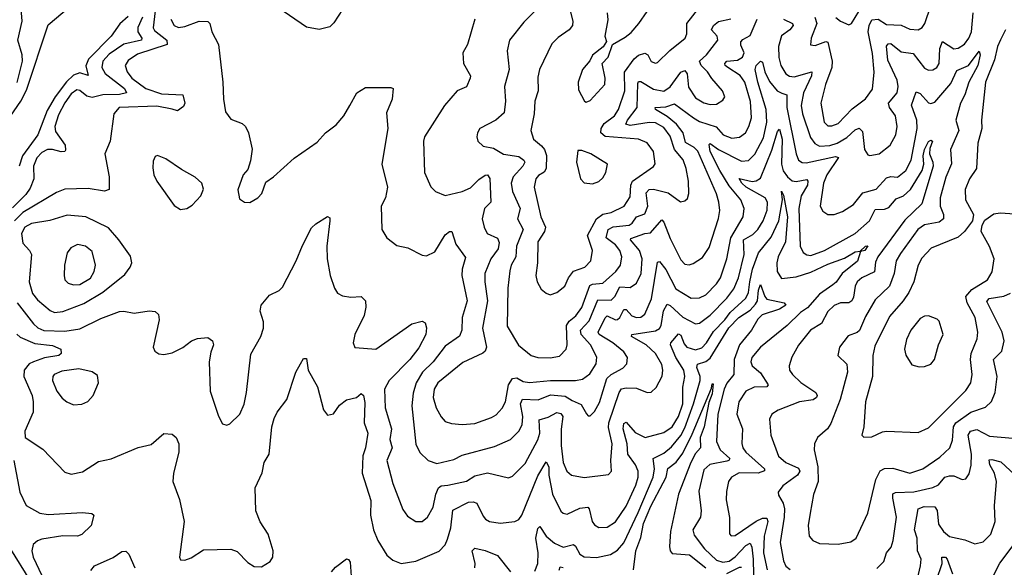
# Model space of a CAD drawing. Extents: x 1468344 to 1613994, y 525695 to 643861.
# Tile 361 of 427: x 1573730 to 1578415, y 615867 to 618473. Entities that reach past the tile are written whole.
import ezdxf

# ---------------------------------------------------------------- set-up
doc = ezdxf.new("R2010")
doc.units = 0

msp = doc.modelspace()

# ---------------------------------------------------------------- linework, layer by layer
at = {"layer": '0CON10XD'}
for points in [[(1573685.6, 618014.4), (1573735.6, 618084.4), (1573762, 618138), (1573865, 618448.1), (1574035, 618592.9)], [(1573716.9, 618173.1), (1573743, 618275), (1573741.1, 618305), (1573721.3, 618375), (1573741.4, 618465), (1573733.5, 618565)], [(1575265, 618522), (1575225, 618458.6), (1575205, 618439.4), (1575155, 618425.6), (1575095, 618437.8), (1574907.2, 618567.3)], [(1576203.1, 618535), (1576128.5, 618461.5), (1576060.6, 618375), (1576050, 618325), (1576059.4, 618235), (1576036.9, 618155), (1576041.3, 618085), (1576035, 618030), (1575995, 617994.4), (1575920, 617955), (1575908.6, 617935), (1575905.7, 617915), (1575910, 617895), (1575935, 617871.4), (1575985, 617862), (1576032.2, 617832.2), (1576105, 617821.2), (1576129.2, 617805), (1576133.9, 617795), (1576124.2, 617775), (1576077.9, 617725), (1576068.4, 617695), (1576075.2, 617655.2), (1576110.5, 617575), (1576098, 617525), (1576124.7, 617475), (1576094.3, 617395), (1576091.2, 617345), (1576067.6, 617305), (1576061.7, 617278.3), (1576053.2, 617195), (1576048.9, 617015), (1576104, 616924), (1576164.2, 616875), (1576194.7, 616864.7), (1576253.2, 616863.2), (1576298, 616872), (1576330, 616905), (1576335.4, 616925), (1576332.2, 617017.8), (1576345, 617038.2), (1576376.6, 617063.4), (1576405, 617102.7), (1576442.8, 617207.2), (1576455, 617214), (1576505, 617218.8), (1576566.8, 617275), (1576588.4, 617305), (1576594.7, 617345), (1576585.3, 617375), (1576565, 617401.1), (1576519.8, 617435), (1576529.3, 617475), (1576553.5, 617486.5), (1576630.4, 617495), (1576644.9, 617505.1), (1576665, 617534.3), (1576705, 617549.3), (1576718.5, 617585), (1576711.4, 617648.6), (1576725, 617665.2), (1576745, 617665.7), (1576815, 617648.1), (1576874.1, 617605.9), (1576895, 617610.8), (1576907.4, 617622.6), (1576913.6, 617646.4), (1576912.7, 617705), (1576901.6, 617765), (1576886.2, 617806.1), (1576845.5, 617855), (1576825, 617919.1), (1576795, 617959.3), (1576755, 617981.2), (1576725, 617983.3), (1576635, 617969.3), (1576613.4, 617975), (1576621.5, 617995), (1576667.3, 618055), (1576670.4, 618169.6), (1576675, 618178.2), (1576685, 618178.2), (1576745, 618142), (1576795, 618132.2), (1576825, 618152.9), (1576875, 618222.3), (1576895, 618230.4), (1576905.9, 618215), (1576912.3, 618152.3), (1576945, 618101.5), (1576985, 618076.8), (1577015, 618068.5), (1577045, 618070.9), (1577075, 618089.2), (1577084.4, 618105), (1577073.3, 618135), (1577023.1, 618193.1), (1577003.4, 618225), (1576972, 618255), (1576964.1, 618275), (1576998.2, 618305), (1577052.5, 618375), (1577048.5, 618395), (1577021.9, 618425), (1577031.2, 618445), (1577055, 618463.9), (1577113.4, 618476.6)], [(1576336.7, 618566.7), (1576362.5, 618465), (1576359.6, 618445), (1576344.8, 618425.2), (1576291.4, 618388.6), (1576262.1, 618357.9), (1576203.8, 618235), (1576195, 618200), (1576196.9, 618135), (1576180.4, 618085), (1576178.5, 618025), (1576162.7, 617945), (1576175.4, 617905), (1576213, 617873), (1576227.1, 617855), (1576236.6, 617826.6), (1576235.2, 617764.8), (1576225, 617746.5), (1576198.9, 617731.1), (1576185.3, 617715), (1576177.6, 617675), (1576210.3, 617535), (1576231.6, 617485), (1576226.7, 617465), (1576195.4, 617415), (1576193.8, 617315), (1576185.6, 617255.6), (1576192.5, 617225), (1576210.9, 617190.9), (1576235, 617171.2), (1576254.2, 617164.2), (1576285, 617174), (1576324, 617205), (1576341.9, 617245), (1576364.7, 617275.3), (1576419.4, 617295), (1576447.9, 617325), (1576455.3, 617375), (1576431, 617445), (1576473.8, 617525), (1576505, 617547), (1576545, 617555.7), (1576606.2, 617585), (1576635, 617629.2), (1576638, 617685), (1576646, 617704), (1576745.9, 617774.1), (1576752.9, 617787.1), (1576746.2, 617845), (1576715, 617887.5), (1576675, 617903.9), (1576516.3, 617916.3), (1576495.7, 617935), (1576496.7, 617955), (1576511.6, 617978.4), (1576560.3, 618015), (1576579.8, 618045), (1576609.8, 618135), (1576607.7, 618222.3), (1576653.1, 618286.9), (1576675, 618304), (1576705, 618312.8), (1576718.8, 618305), (1576735, 618274.5), (1576755, 618266.5), (1576765, 618269.5), (1576823.7, 618326.4), (1576896.7, 618385), (1576903.5, 618405), (1576903.6, 618455), (1576961.6, 618528.4)], [(1577513.7, 618485), (1577522.2, 618455), (1577495.6, 618385.6), (1577492.7, 618352.7), (1577515, 618349.6), (1577565, 618368.8), (1577575, 618366.4), (1577595.6, 618275), (1577594.1, 618245.9), (1577563.8, 618165), (1577541.2, 618075), (1577557.7, 617985), (1577575, 617967.9), (1577595, 617967.7), (1577625, 617979.2), (1577690.8, 618049.2), (1577755, 618095.4), (1577788.2, 618141.8), (1577796.4, 618223.6), (1577788.3, 618311.7), (1577767.8, 618415), (1577771.2, 618445), (1577785, 618471.6), (1577815, 618474.8), (1577855, 618450), (1577925, 618447.4), (1577965, 618427.5), (1578005, 618424.6), (1578024.2, 618435.8), (1578037.1, 618455), (1578065, 618538.9)], [(1577613.5, 618483.5), (1577635, 618466.5), (1577675, 618448.6), (1577687.1, 618455), (1577739.9, 618540.1)], [(1574314.6, 618485), (1574292, 618435), (1574292, 618415), (1574310.3, 618385), (1574308.8, 618375), (1574224.4, 618355.6), (1574155, 618309.1), (1574124.7, 618275), (1574121.2, 618245), (1574136.3, 618216.3), (1574229, 618145), (1574237.9, 618125), (1574205, 618116.2), (1574125.2, 618114.8), (1574075, 618101.9), (1574049.3, 618109.3), (1574015, 618135.4), (1574001.5, 618138.5), (1573975, 618119.4), (1573945, 618076.6), (1573915, 618019.6), (1573897, 617965), (1573900.2, 617940.2), (1573945.6, 617875), (1573948.3, 617851.7), (1573944.4, 617845.6), (1573926.3, 617843.7), (1573885.6, 617855.6), (1573862.5, 617855), (1573835, 617840.8), (1573811.4, 617815), (1573795.3, 617775.3), (1573796.2, 617715), (1573779.5, 617670.5), (1573759.1, 617640.9), (1573695, 617577.2)], [(1574374.1, 618515), (1574364.1, 618434.1), (1574370.7, 618420.7), (1574429, 618375), (1574431.8, 618355), (1574290.9, 618309.1), (1574245, 618279.3), (1574232.2, 618255), (1574241.6, 618225), (1574263.8, 618195), (1574330, 618145), (1574405, 618120), (1574506, 618115), (1574515.5, 618075), (1574509.8, 618060.2), (1574480.3, 618039.7), (1574455, 618047.1), (1574381.7, 618061.7), (1574203.5, 618055), (1574178.2, 618025), (1574160.5, 617895), (1574134.4, 617835), (1574155.6, 617725), (1574155.5, 617664.5), (1574132.6, 617657.4), (1574055, 617669.6), (1573944, 617666), (1573905, 617650.8), (1573745, 617554.8), (1573705, 617514.8)], [(1574245, 618487.8), (1574206.2, 618453.8), (1574164.7, 618395), (1574056.4, 618285), (1574043.7, 618253.7), (1574055, 618207.5), (1574015, 618219.6), (1573985, 618208), (1573952.3, 618177.7), (1573898.4, 618105), (1573860, 618040), (1573815.3, 617925), (1573743, 617825), (1573727.4, 617775)], [(1576525.8, 618505.8), (1576527.9, 618472.1), (1576514, 618395), (1576521.7, 618368.3), (1576506.4, 618343.6), (1576455, 618303.3), (1576442.3, 618277.7), (1576407.5, 618235), (1576387.5, 618175), (1576388.8, 618138.8), (1576417.5, 618085), (1576425, 618080), (1576445, 618088.8), (1576514.3, 618165), (1576515.5, 618195), (1576501.2, 618265), (1576530, 618295), (1576550, 618355), (1576610.7, 618389.3), (1576638.8, 618411.2), (1576675.8, 618455), (1576715, 618512.5)], [(1577364.8, 618474.8), (1577407.1, 618455), (1577409.6, 618445), (1577394.8, 618425.2), (1577354, 618396), (1577340.8, 618345), (1577342.2, 618292.2), (1577351.9, 618255), (1577375, 618215.4), (1577393.3, 618203.3), (1577415, 618200.6), (1577498.6, 618225), (1577497, 618205), (1577459.6, 618125), (1577448.1, 618065), (1577454.4, 618025), (1577492.8, 617912.8), (1577512.9, 617882.9), (1577535, 617871.7), (1577585, 617873.5), (1577620.4, 617885), (1577665, 617911.4), (1577705, 617949), (1577725, 617956.9), (1577741, 617941), (1577750.5, 617855), (1577765, 617829.2), (1577775.8, 617825.8), (1577818.8, 617835), (1577872.2, 617875), (1577899.2, 617925), (1577905.3, 617965), (1577897.8, 618015), (1577869.2, 618055), (1577864.2, 618075), (1577905.2, 618124.8), (1577910.7, 618155), (1577904.8, 618185), (1577860.2, 618280.2), (1577853.9, 618346.1), (1577861.9, 618358.1), (1577875, 618358.9), (1577925, 618320.2), (1577981.8, 618311.8), (1578035, 618242.1), (1578055, 618231.8), (1578075, 618233.8), (1578094.1, 618245.9), (1578104.6, 618265), (1578107.9, 618335), (1578120.8, 618369.2), (1578175, 618334.7), (1578195, 618336.6), (1578225, 618356.8), (1578246.7, 618385), (1578258.5, 618415), (1578267, 618505)], [(1574449.5, 618475), (1574464.6, 618445), (1574485, 618436.1), (1574515, 618439.7), (1574584.1, 618465.9), (1574624.3, 618464.3), (1574633.8, 618455), (1574643.3, 618415), (1574676.2, 618355), (1574696.4, 618175), (1574698.8, 618095), (1574709.4, 618035), (1574735, 618000), (1574788.3, 617978.3), (1574804.1, 617964.1), (1574818, 617935), (1574836.2, 617856.2), (1574828.3, 617801.7), (1574815, 617760), (1574793.3, 617735), (1574767, 617663), (1574775, 617620), (1574800, 617605), (1574825, 617603.3), (1574862.5, 617625), (1574881.2, 617645), (1574900.5, 617699.5), (1574936.7, 617725), (1575035, 617813.8), (1575145, 617890), (1575185, 617933.8), (1575235, 617972), (1575272, 618015), (1575300.8, 618065), (1575334.5, 618125.5), (1575375, 618150), (1575495, 618150), (1575506.7, 618145), (1575502, 618095), (1575475, 618030), (1575481.9, 617955), (1575453.1, 617785), (1575480.6, 617675), (1575470.8, 617625), (1575449.4, 617585), (1575452.5, 617475), (1575476.2, 617435), (1575525, 617398), (1575576.4, 617386.4), (1575645, 617352), (1575665, 617348.6), (1575705, 617367.8), (1575755, 617448.5), (1575775, 617464.4), (1575786, 617465), (1575805.5, 617405), (1575850.7, 617340.7), (1575835.3, 617285), (1575833.4, 617255), (1575858.8, 617135), (1575835.9, 617055), (1575833.4, 616995), (1575822.9, 616967.1), (1575755, 616919.2), (1575696.4, 616845), (1575646.7, 616795), (1575615.7, 616745), (1575601.2, 616695), (1575595.8, 616635), (1575615, 616453.3), (1575633.7, 616413.7), (1575673.8, 616375), (1575715, 616361.1), (1575795, 616380), (1575835, 616400), (1575989.1, 616440.9), (1576065, 616475.3), (1576104.7, 616515), (1576120.8, 616545), (1576123.3, 616585), (1576113, 616645), (1576122.3, 616667.7), (1576196.3, 616663.7), (1576255, 616687.2), (1576325, 616680.8), (1576358.8, 616661.2), (1576401.1, 616641.1), (1576426.5, 616596.5), (1576435, 616588), (1576445, 616588), (1576465, 616607.8), (1576489.3, 616650.7), (1576524.1, 616765.9), (1576545, 616784.4), (1576600.5, 616815), (1576618.8, 616835), (1576621.5, 616865), (1576605, 616891.8), (1576552, 616935), (1576487.6, 616975), (1576483, 616985), (1576515, 617054.6), (1576525, 617064.1), (1576565, 617044.8), (1576575, 617046.3), (1576585.1, 617054.9), (1576605, 617093.8), (1576615, 617093.1), (1576643.1, 617063.1), (1576665, 617055.3), (1576685, 617056.4), (1576705, 617071.1), (1576736, 617144), (1576765, 617319.2), (1576775, 617321.9), (1576805, 617284.3), (1576852.6, 617192.6), (1576925, 617147.8), (1576965, 617149.2), (1576995, 617162.8), (1577045.3, 617215), (1577065.2, 617244.8), (1577095, 617334.2), (1577113.2, 617435), (1577171.6, 617535), (1577177.9, 617575), (1577161.4, 617615), (1577105, 617682.9), (1577061.6, 617755), (1577016, 617845), (1577011.1, 617878.9), (1577015, 617884), (1577054.4, 617854.4), (1577165, 617799.4), (1577197.6, 617802.4), (1577227.8, 617832.2), (1577269.4, 617910.6), (1577285.1, 617985.1), (1577281.3, 618045), (1577241.6, 618175), (1577229.6, 618235), (1577235, 618254.4), (1577255, 618276), (1577265, 618270.8), (1577274.8, 618225), (1577298.3, 618178.3), (1577334, 618134), (1577356.7, 618123.3), (1577379.6, 618115), (1577380.3, 618055), (1577424.3, 617835), (1577436.2, 617805), (1577452.9, 617792.9), (1577471.7, 617791.8), (1577612.5, 617822.5), (1577626.3, 617816.3), (1577570.3, 617735), (1577555.3, 617695), (1577538.8, 617585), (1577551.1, 617561.1), (1577575.8, 617545.8), (1577605, 617545.6), (1577645, 617560.5), (1577697.2, 617592.8), (1577741.6, 617648.4), (1577805, 617666.7), (1577855, 617719.8), (1577875, 617726.2), (1577906.2, 617723.8), (1577946.4, 617755), (1577971.6, 617805), (1578000.7, 617955), (1577999.4, 617995), (1577973.6, 618066.4), (1577995, 618130), (1578015, 618121.1), (1578055, 618077.4), (1578065.7, 618074.3), (1578085, 618080.5), (1578160.6, 618169.4), (1578188.8, 618231.2), (1578244.6, 618255.4), (1578295, 618322.9), (1578300.3, 618305), (1578288.3, 618255), (1578246.2, 618175), (1578227.7, 618115), (1578206, 618075), (1578183.9, 617995), (1578198.3, 617945), (1578159.4, 617855), (1578163.9, 617786.1), (1578136.9, 617723.1), (1578110, 617625), (1578110, 617585), (1578125.3, 617545), (1578125.9, 617525), (1578105, 617509.7), (1578035, 617496.8), (1578003.2, 617475), (1577920.5, 617359.5)], [(1575895.8, 618475), (1575860.8, 618355), (1575838, 618315), (1575842, 618265), (1575874.2, 618205), (1575872.9, 618195), (1575855, 618154), (1575810.8, 618135), (1575751.5, 618065), (1575655.5, 617915), (1575651.1, 617895), (1575655.5, 617745), (1575686.6, 617676.6), (1575708.8, 617655), (1575755, 617635.7), (1575835, 617654.7), (1575875, 617672.7), (1575915, 617712.9), (1575945, 617732.5), (1575955, 617734.3), (1575966.6, 617716.6), (1575971.5, 617605), (1575940.8, 617575), (1575929.7, 617525), (1575939.6, 617485), (1575954.5, 617455), (1576002.8, 617432.8), (1576011.9, 617411.9), (1576007.2, 617382.8), (1575971.9, 617335), (1575943.6, 617265), (1575942.8, 617225), (1575955.3, 617135), (1575932.4, 617005), (1575950.4, 616915), (1575944.4, 616895.6), (1575934.1, 616885.9), (1575839.1, 616840.9), (1575720, 616745), (1575702, 616715), (1575697.3, 616675), (1575711.8, 616625), (1575735, 616582.9), (1575755, 616560.5), (1575785, 616550.8), (1575835, 616546.2), (1575895, 616551.8), (1575975, 616579.6), (1575997.1, 616592.9), (1576026.1, 616623.9), (1576041.2, 616655), (1576055.2, 616735), (1576075, 616765.7), (1576095, 616769), (1576125, 616751.1), (1576155, 616745.7), (1576255, 616755.7), (1576375, 616755.8), (1576407.6, 616762.4), (1576442, 616788), (1576472.4, 616835), (1576476.2, 616866.2), (1576446.6, 616925), (1576401.8, 616975), (1576397.7, 616995), (1576439.7, 617040.3), (1576480.2, 617139.8), (1576545, 617138.6), (1576560.9, 617155), (1576585, 617201), (1576635, 617198.6), (1576665, 617218.5), (1576687.5, 617265), (1576691.6, 617335), (1576679.5, 617375), (1576636.9, 617425), (1576638.5, 617431.5), (1576705, 617455.2), (1576732, 617458), (1576785, 617521.1), (1576795, 617509.4), (1576825, 617430.9), (1576875, 617330.6), (1576895, 617310), (1576915, 617306.9), (1576935, 617312.2), (1576979.3, 617340.7), (1577010.6, 617389.4), (1577055, 617526), (1577061.2, 617565), (1577057.2, 617605), (1577045, 617644.3), (1576957.1, 617847.1), (1576939.7, 617865), (1576898.6, 617888.6), (1576886.9, 617935), (1576855.3, 617975.3), (1576811.4, 618011.4), (1576755.7, 618045), (1576752.9, 618055), (1576805, 618058), (1576845, 618072.5), (1576935.3, 618005), (1576965, 617988.8), (1577043.7, 617963.7), (1577076.9, 617925), (1577118.3, 617908.3), (1577155, 617913.9), (1577182.7, 617935), (1577199.7, 617965), (1577211.4, 618005), (1577206.7, 618083.3), (1577180.6, 618175), (1577157.5, 618207.5), (1577099.1, 618245), (1577086.5, 618255), (1577084.6, 618265), (1577095, 618275.3), (1577145, 618280.4), (1577169.4, 618295), (1577177.5, 618315), (1577162, 618352), (1577161.9, 618368.1), (1577171, 618379), (1577205, 618396.8), (1577238.3, 618475)], [(1578420.8, 618425), (1578397.5, 618377.5), (1578383, 618345), (1578368, 618282), (1578324.8, 618175), (1578306.4, 617995), (1578308.3, 617955), (1578288.4, 617885), (1578282.5, 617765), (1578250, 617715), (1578228.5, 617665), (1578230.9, 617615), (1578268.6, 617545), (1578264.3, 617515), (1578225.6, 617465), (1578195, 617438.5), (1578067.1, 617385), (1578022.6, 617337.4), (1578005.3, 617305), (1577984.2, 617225), (1577960.3, 617175), (1577933.7, 617135), (1577869, 617061), (1577799.5, 616919.5), (1577788.9, 616875), (1577788.2, 616775), (1577754.7, 616655), (1577746.9, 616535), (1577736.7, 616495), (1577746.4, 616486.4), (1577785, 616487.1), (1577835, 616511.9), (1577854.6, 616515.4), (1578005, 616508.9), (1578055, 616531.1), (1578232.4, 616707.6), (1578255.4, 616745), (1578261.8, 616785), (1578254.2, 616855), (1578256.8, 616885), (1578285.8, 616954.2), (1578289.6, 616985), (1578275.8, 617055), (1578238.9, 617125), (1578232.2, 617155), (1578260.8, 617189.2), (1578334.5, 617235), (1578357.4, 617272.6), (1578366, 617335), (1578345, 617392.9), (1578305.6, 617465), (1578308.9, 617495), (1578321.9, 617518.1), (1578365, 617549.5), (1578395, 617553.8), (1578465, 617549.3)], [(1577286.8, 617566.8), (1577288, 617605), (1577277, 617625), (1577187.2, 617675), (1577165.3, 617695), (1577153.4, 617716.6), (1577215, 617703.3), (1577235, 617705.7), (1577255, 617718.5), (1577308.4, 617851.6), (1577335, 617940.8), (1577345, 617951.2), (1577357.2, 617905), (1577355.2, 617785), (1577363.4, 617753.4), (1577383, 617725), (1577405, 617706.6), (1577425, 617702.8), (1577475, 617712.5), (1577480, 617705), (1577478.1, 617685), (1577448.3, 617635), (1577436.7, 617575), (1577444.2, 617395), (1577458.5, 617365), (1577475, 617353.2), (1577495, 617350.8), (1577558.9, 617375), (1577705.1, 617454.9), (1577772.8, 617515), (1577800.2, 617569.8), (1577845, 617570.7), (1577865, 617579.6), (1577899.9, 617620.1), (1577935, 617634.8), (1577967.9, 617665), (1578023.8, 617755), (1578031.9, 617785), (1578029.3, 617825), (1578035, 617855.7), (1578055, 617892.9), (1578065, 617899.4), (1578073.8, 617895), (1578060.9, 617859.1), (1578059.7, 617835), (1578075.2, 617795), (1578076.7, 617775), (1578022.8, 617597.2), (1577941.5, 617518.5), (1577812.5, 617345), (1577801.9, 617318.1), (1577797.3, 617272.7), (1577737.5, 617245), (1577714.7, 617225), (1577704.7, 617205), (1577697.7, 617152.3), (1577688.9, 617135), (1577675, 617126), (1577635, 617125.9), (1577605, 617113.2), (1577575.2, 617084.8), (1577545, 617026.9), (1577492.9, 616995), (1577435, 616923.5), (1577403.7, 616866.4), (1577390.5, 616825), (1577393.3, 616805), (1577406.7, 616785), (1577446.1, 616746.1), (1577518, 616698), (1577524.6, 616685), (1577520.9, 616675), (1577505, 616663.8), (1577440, 616655), (1577338.8, 616615), (1577308, 616595), (1577298.3, 616571.7), (1577303.6, 616495), (1577341.2, 616395), (1577375.5, 616365), (1577435, 616338.6), (1577441.7, 616325), (1577430.6, 616305), (1577361.1, 616255), (1577339.2, 616225), (1577340.3, 616210.3), (1577362.5, 616172.5), (1577368.6, 616145), (1577367.8, 616105), (1577348.6, 615985), (1577365, 615898), (1577375, 615872.7), (1577396.2, 615856.2)], [(1574495, 617568.8), (1574525, 617574), (1574549.7, 617590.3), (1574591.2, 617635), (1574603.6, 617666.4), (1574596.7, 617695), (1574565, 617724), (1574499.5, 617759.5), (1574425, 617810.8), (1574385, 617826.7), (1574375, 617822.5), (1574365, 617800), (1574362.7, 617767.3), (1574368.6, 617735), (1574382.9, 617705), (1574465, 617588.8), (1574495, 617568.8)], [(1576455, 617692), (1576485, 617702.9), (1576505, 617720), (1576518.6, 617745), (1576526, 617785), (1576446.7, 617835), (1576405, 617850), (1576385, 617850), (1576380, 617795), (1576398.8, 617715), (1576415, 617696.7), (1576455, 617692)], [(1576662.1, 616257.9), (1576672.6, 616295), (1576672.2, 616325), (1576659.5, 616355), (1576623.2, 616405), (1576619.8, 616455), (1576601.1, 616525), (1576605, 616551.9), (1576615, 616557.5), (1576659, 616509), (1576705.8, 616484.2), (1576795, 616508.8), (1576835, 616534.7), (1576865, 616583.9), (1576884.8, 616645), (1576884.8, 616724.8), (1576895.2, 616775), (1576890, 616805), (1576851.6, 616865), (1576826.9, 616925), (1576827.8, 616935), (1576865, 616978.2), (1576875, 616970.8), (1576890.8, 616930.8), (1576905, 616914.8), (1576945, 616901.5), (1576975, 616911.6), (1576998, 616935), (1577030.4, 616989.6), (1577085, 617045.2), (1577109.9, 617080.1), (1577185, 617147.5), (1577197.1, 617175), (1577204.4, 617225.6), (1577216.3, 617285), (1577246.1, 617363.9), (1577305, 617438), (1577341.6, 617515), (1577359.2, 617615), (1577355, 617656), (1577365, 617637.5), (1577383.9, 617535), (1577373.4, 617415), (1577339.2, 617345), (1577332.9, 617315), (1577334.3, 617274.3), (1577355, 617241.5), (1577425, 617249.6), (1577495, 617270.9), (1577575, 617309.7), (1577655, 617338), (1577705, 617367.3), (1577729.3, 617370.7), (1577755, 617395.5), (1577766, 617396), (1577752, 617375), (1577730.7, 617369.3), (1577716.7, 617323.3), (1577642.9, 617265), (1577615.7, 617224.3), (1577598.3, 617211.7), (1577535, 617167.1), (1577479.1, 617100.9), (1577445, 617078.9), (1577382, 617018), (1577255, 616914.6), (1577213.7, 616865), (1577209.5, 616845), (1577215.2, 616825.2), (1577255, 616792.2), (1577291.5, 616735), (1577284.6, 616725.4), (1577225, 616723.7), (1577184.8, 616705.2), (1577151.9, 616655), (1577142.4, 616595), (1577169.2, 616525), (1577165.9, 616455.9), (1577170.8, 616435), (1577184.7, 616415), (1577274.6, 616335), (1577273.8, 616326.2), (1577244.5, 616315.5), (1577153.5, 616316.5), (1577117.3, 616295), (1577102.5, 616275), (1577092.4, 616227.6), (1577092.1, 616187.9), (1577106.9, 616103.1), (1577106.7, 616026.7), (1577115.8, 616015.8), (1577135, 616018.9), (1577233.6, 616086.4), (1577265, 616100), (1577285, 616101.1), (1577289.4, 616085), (1577272.5, 616015), (1577269.3, 615935), (1577287.3, 615855)], [(1573717.3, 617125), (1573795.2, 617025.2), (1573816.5, 617006.5), (1573845, 616994.4), (1573945, 616989.8), (1574015, 617001.8), (1574115, 617051.3), (1574205, 617084.5), (1574225, 617086.4), (1574275, 617076.7), (1574345, 617087.5), (1574374.1, 617084.1), (1574390, 617070), (1574392.9, 617045), (1574364, 616915), (1574373.3, 616895), (1574392.3, 616882.3), (1574415, 616880), (1574455, 616888), (1574506.6, 616913.4), (1574546.7, 616945), (1574575, 616955.8), (1574625, 616960), (1574647.5, 616945), (1574651.2, 616925), (1574638.8, 616891.2), (1574631.9, 616845), (1574635.4, 616705.4), (1574675.6, 616585.6), (1574695, 616550), (1574715, 616543.8), (1574729.7, 616550.3), (1574777.1, 616595), (1574797.2, 616642.8), (1574808.8, 616698.8), (1574828.8, 616881.2), (1574877.5, 616965), (1574889.2, 617005), (1574889.2, 617035), (1574874, 617085), (1574878, 617115), (1574918.9, 617161.1), (1574965, 617184.3), (1574979.8, 617200.2), (1575045.5, 617325), (1575075, 617398.8), (1575117.9, 617482.1), (1575138.3, 617501.7), (1575195, 617536.2), (1575205, 617530), (1575206, 617515), (1575191.8, 617395), (1575192.7, 617335), (1575206.5, 617255), (1575226.9, 617195), (1575241.3, 617171.3), (1575265, 617158), (1575305, 617152), (1575355, 617156), (1575375.6, 617135.6), (1575377.1, 617105), (1575368.1, 617065), (1575324.7, 616975.3), (1575315.7, 616935), (1575325, 616912), (1575365, 616909.4), (1575425, 616905.5), (1575595, 617025.5), (1575645, 617038.8), (1575659.4, 617029.4), (1575666.2, 617006.2), (1575662.1, 616975), (1575628.3, 616911.7), (1575586.6, 616855), (1575487.9, 616755), (1575465.4, 616715), (1575469.1, 616625), (1575498.2, 616525), (1575490.9, 616475), (1575501.6, 616435), (1575476.8, 616375), (1575505.3, 616265), (1575552.1, 616142.1), (1575575, 616109.4), (1575614.7, 616084.7), (1575645, 616085.5), (1575670.5, 616105), (1575697.2, 616152.8), (1575709.6, 616215), (1575722, 616245), (1575735, 616254.3), (1575767.2, 616257.2), (1575855, 616276.2), (1575895, 616302), (1575955, 616316.2), (1576055, 616292.9), (1576075, 616300.6), (1576135, 616360.9), (1576196, 616474), (1576205.5, 616505), (1576201.7, 616568.3), (1576245, 616580.5), (1576285, 616603.1), (1576305, 616598.2), (1576314.1, 616585), (1576305.5, 616524.5), (1576306.7, 616446.7), (1576315.2, 616365.2), (1576333.5, 616323.5), (1576355.8, 616305.8), (1576415, 616293.8), (1576531.2, 616308.8), (1576545.7, 616325), (1576542.2, 616375), (1576549, 616455), (1576532.2, 616532.2), (1576532.8, 616555), (1576581.9, 616698.1), (1576593.6, 616716.4), (1576615, 616721.5), (1576665, 616719.4), (1576715, 616699.2), (1576735, 616700), (1576758.1, 616721.9), (1576786.3, 616776.3), (1576789.7, 616805), (1576785, 616832), (1576755.3, 616885), (1576710.9, 616925), (1576641.1, 616965), (1576642.9, 616975), (1576755, 616991.6), (1576775, 617002.5), (1576782.8, 617017.2), (1576792.6, 617087.4), (1576810.8, 617119.2), (1576825, 617112.9), (1576885, 617057.7), (1576945, 617024.7), (1576965, 617028.7), (1577015, 617066.8), (1577095, 617147.4), (1577128.7, 617191.4), (1577149.8, 617245), (1577176.7, 617355), (1577173.9, 617425), (1577218.7, 617451.3), (1577242.4, 617475), (1577268.1, 617515), (1577286.8, 617566.8)], [(1573895, 617080), (1573935, 617084.1), (1574035, 617122.1), (1574124.5, 617175.5), (1574229.2, 617260.8), (1574255.6, 617295), (1574262.9, 617315), (1574257.6, 617347.6), (1574201.9, 617425), (1574151.7, 617481.7), (1574045, 617534.1), (1573955, 617542.1), (1573872.9, 617517.1), (1573785, 617502.8), (1573753.7, 617485), (1573737.9, 617455), (1573745, 617409.4), (1573776.9, 617375), (1573785.4, 617355), (1573775.3, 617225), (1573790.5, 617170.5), (1573815, 617139.6), (1573875, 617088.9), (1573895, 617080)], [(1573985, 617210.8), (1574015, 617211.9), (1574066.9, 617243.1), (1574084.7, 617275), (1574091.1, 617305), (1574075, 617368.9), (1574042.5, 617395), (1574005, 617402.7), (1573973, 617387), (1573955, 617363.3), (1573942.5, 617305), (1573941.1, 617255), (1573944.4, 617235), (1573959.7, 617219.7), (1573985, 617210.8)], [(1577920.5, 617359.5), (1577901.2, 617325), (1577891.7, 617265), (1577868.6, 617205), (1577799.9, 617140.1), (1577755, 617060.9), (1577726.6, 616993.4), (1577715, 616983.5), (1577671.3, 616968.7), (1577630.5, 616915), (1577622.9, 616875), (1577665, 616833.1), (1577668.8, 616795), (1577634.4, 616665.6), (1577589.6, 616550.4), (1577573.5, 616525), (1577526.5, 616485), (1577511.5, 616455), (1577510.4, 616425), (1577527.9, 616345), (1577529.1, 616275), (1577507.2, 616212.8), (1577490.4, 616125), (1577482.3, 616065), (1577485.7, 616015), (1577504, 615995), (1577535, 615980), (1577625, 615977.5), (1577685, 615987.5), (1577710, 616005), (1577765.4, 616125), (1577802.9, 616285), (1577823.6, 616326.4), (1577845, 616337.1), (1577885, 616338), (1577965, 616315.4), (1578027.8, 616335), (1578109, 616391), (1578155.2, 616434.8), (1578167.8, 616472.2), (1578172.8, 616535), (1578185, 616554.8), (1578255, 616605.2), (1578325, 616629.2), (1578354.2, 616655.8), (1578370.9, 616699.1), (1578380.3, 616775), (1578363.3, 616855), (1578403.1, 616895), (1578414.1, 616945), (1578404.1, 616985), (1578331.1, 617131.1), (1578343.7, 617146.3), (1578412.8, 617157.2), (1578445, 617170.7)], [(1576181.2, 615848.8), (1576194.8, 615885.2), (1576197.3, 615935), (1576185.5, 616005), (1576195, 616050.8), (1576205, 616061.4), (1576234.9, 616014.9), (1576275, 615981.6), (1576315, 615962.9), (1576365, 615974.5), (1576375, 615967.1), (1576395, 615929.5), (1576415, 615916.9), (1576475, 615912.9), (1576541.7, 615928.3), (1576575, 615948.2), (1576605, 615982.5), (1576672.8, 616127.2), (1576743.9, 616295), (1576750.4, 616335), (1576744, 616385), (1576795, 616410), (1576830.7, 616439.3), (1576875, 616494.4), (1576895, 616531.2), (1576936.7, 616645), (1576967.6, 616755), (1576967, 616775), (1576952.1, 616817.9), (1576955, 616833.8), (1576995, 616846.8), (1577015, 616861.3), (1577103.7, 617006.3), (1577151.1, 617055), (1577205, 617091.1), (1577231.3, 617118.7), (1577240.5, 617135), (1577245, 617185.8), (1577255, 617212.5), (1577274.8, 617154.8), (1577285, 617142.1), (1577367.5, 617125), (1577375.8, 617115), (1577345.7, 617095), (1577262.1, 617067.9), (1577242.1, 617047.9), (1577211.7, 616995), (1577155, 616924.7), (1577130, 616855), (1577128.1, 616785), (1577095, 616743.4), (1577082.1, 616715), (1577051.9, 616595), (1577045.8, 616465), (1577062.2, 616425), (1577108.9, 616385), (1577104.5, 616375), (1577095, 616371.5), (1577013.3, 616356.7), (1576985, 616330.6), (1576960.7, 616229.3), (1576972.3, 616135), (1576968.8, 616105), (1576933.5, 616045), (1576939.5, 616019.5), (1576988.3, 615955), (1577045, 615900.4), (1577075, 615892), (1577105, 615895.6), (1577135, 615916.2), (1577185, 615971.2), (1577205, 615981.8), (1577213.1, 615963.1), (1577219.9, 615905), (1577221.6, 615831.6)], [(1578010.5, 616820.5), (1578035, 616822), (1578065, 616833.8), (1578082.5, 616855), (1578101.9, 616925), (1578124.3, 616975), (1578105, 617037.5), (1578095, 617047.5), (1578053.6, 617063.6), (1578035, 617062), (1578015, 617050.8), (1577970.6, 616995), (1577949.7, 616950.3), (1577940, 616905), (1577945.7, 616875.7), (1577975, 616830), (1578010.5, 616820.5)], [(1573715.5, 616975.5), (1573732.4, 616962.4), (1573802.3, 616932.3), (1573885, 616922.8), (1573924.7, 616905), (1573927.1, 616885), (1573915.3, 616875), (1573847, 616863), (1573794.6, 616845), (1573775, 616834.7), (1573750.3, 616805), (1573748.8, 616775), (1573789.2, 616685), (1573794.2, 616655), (1573793.1, 616605), (1573754.6, 616515), (1573755.7, 616485), (1573839.5, 616429.5), (1573945, 616319.2), (1573975, 616310.6), (1574028.9, 616321.1), (1574105, 616370.8), (1574165, 616382.5), (1574292.6, 616437.4), (1574355, 616451.4), (1574415, 616504.3), (1574455, 616500), (1574474.3, 616484.3), (1574486.9, 616455), (1574487.3, 616415), (1574461.8, 616315), (1574458.1, 616275), (1574489.5, 616189.5), (1574512.9, 616085), (1574490, 615915), (1574495, 615902.5), (1574515, 615901.2), (1574545, 615912), (1574605, 615949.2), (1574735, 615952.5), (1574765, 615941.5), (1574815, 615889.5), (1574845, 615870.8), (1574880.5, 615869.5), (1574921.4, 615895), (1574934.4, 615915), (1574935.6, 615945), (1574911.9, 616025), (1574873.6, 616083.6), (1574852.5, 616135), (1574850.6, 616245), (1574883, 616317), (1574893.6, 616365), (1574916.1, 616405), (1574930, 616535), (1574940, 616575), (1574955, 616604.3), (1575001.5, 616665), (1575042.9, 616795), (1575065.8, 616835), (1575079.7, 616860.3), (1575095, 616861.2), (1575102.5, 616805), (1575146.4, 616725), (1575175, 616616.7), (1575195, 616591.2), (1575222.3, 616597.7), (1575251.3, 616638.7), (1575285, 616664), (1575332.5, 616675), (1575355, 616693.3), (1575365, 616683.8), (1575371.7, 616651.8), (1575369.4, 616555), (1575386.1, 616505), (1575375.3, 616435), (1575362, 616398), (1575359.7, 616315), (1575401.2, 616185), (1575399.1, 616115), (1575412.7, 616045), (1575433.3, 615995), (1575476.9, 615925), (1575505, 615900.6), (1575545, 615885.6), (1575614.5, 615895.5), (1575726.5, 615943.5), (1575755, 615974.3), (1575765, 616001.2), (1575781.4, 616055), (1575790.6, 616139.4), (1575865, 616176.1), (1575888.2, 616178.2), (1575905, 616171.4), (1575935, 616110.6), (1575946.1, 616096.1), (1575965.4, 616085.4), (1576016.2, 616076.2), (1576085, 616084.6), (1576105, 616093.8), (1576119.5, 616115), (1576195, 616301.8), (1576235, 616368.6), (1576247.9, 616345), (1576247.9, 616305), (1576265, 616214.2), (1576305, 616134), (1576315, 616124.3), (1576335, 616120), (1576395, 616148.2), (1576432.7, 616152.7), (1576439.6, 616145), (1576453.5, 616085), (1576465, 616068.6), (1576485, 616056.7), (1576525, 616057.1), (1576565, 616082.9), (1576615, 616157.3), (1576662.1, 616257.9)], [(1573985, 616640.5), (1574025, 616642.9), (1574054.1, 616655.9), (1574079.5, 616685), (1574104.3, 616745), (1574099.4, 616779.4), (1574075, 616796.7), (1574011.5, 616811.5), (1573930.6, 616799.4), (1573894.3, 616785), (1573886.9, 616775), (1573885.6, 616755), (1573906.9, 616705), (1573931.7, 616671.7), (1573953.7, 616653.7), (1573985, 616640.5)], [(1576651.2, 615855), (1576662.3, 615945), (1576685, 616008.9), (1576698.6, 616075), (1576732.3, 616157.7), (1576791.7, 616268.3), (1576806.1, 616295), (1576813.3, 616336.7), (1576852.9, 616367.1), (1576885, 616409.6), (1576930.3, 616499.7), (1577021.4, 616718.6), (1577025, 616740), (1577029.3, 616739.3), (1577025, 616692), (1577008.8, 616651.2), (1576987, 616535), (1576968.5, 616485), (1576969.1, 616435), (1576945, 616407.9), (1576923.8, 616366.2), (1576864.1, 616215), (1576826.5, 616036.5), (1576822.2, 615965), (1576825.3, 615945), (1576835, 615932.8), (1576916.4, 615926.4), (1576995, 615864)], [(1577808.8, 615861.2), (1577841.1, 615895), (1577854.4, 615935), (1577877.2, 615962.8), (1577885.4, 615994.6), (1577901.4, 616105), (1577883.8, 616195), (1577885, 616216.5), (1577896.7, 616223.2), (1577985, 616225.9), (1578075, 616246.3), (1578101.1, 616258.9), (1578131.5, 616295), (1578155, 616302.6), (1578175, 616301.4), (1578215, 616284.3), (1578232.2, 616287.8), (1578248.6, 616311.4), (1578257.6, 616352.4), (1578258.7, 616405), (1578243.2, 616495), (1578253.9, 616515), (1578285, 616522.5), (1578345, 616491.1), (1578455, 616480.6)], [(1573701.2, 616375), (1573730.2, 616225), (1573760.8, 616160.8), (1573825, 616124.3), (1573865, 616118), (1574027.8, 616127.8), (1574073, 616123), (1574082.5, 616115), (1574070, 616065), (1574025, 616022.5), (1574005, 616015.7), (1573935, 616015.9), (1573835, 616000), (1573815, 615992.9), (1573794, 615976), (1573787.2, 615945), (1573793.3, 615915), (1573835, 615828.4)], [(1578000, 615805), (1578015.8, 615874.3), (1578019.1, 615905), (1578001.9, 615945), (1578000.2, 616005), (1577987.1, 616045), (1578005.5, 616145), (1578033.6, 616156.4), (1578085, 616154.4), (1578095, 616136.7), (1578101.8, 616071.8), (1578125, 616037.3), (1578155, 616013.9), (1578227.3, 615997.3), (1578275, 615978.6), (1578315, 615987.5), (1578350.5, 616025), (1578370.8, 616085), (1578368.7, 616158.7), (1578377.5, 616275), (1578368.1, 616315), (1578346.2, 616355), (1578342.5, 616377.5), (1578355, 616379.7), (1578398.4, 616368.4), (1578485, 616288.5)], [(1578325, 615751.1), (1578393.1, 615886.9), (1578491.1, 616015)], [(1573677.6, 615965), (1573784.8, 615795)], [(1575895.4, 615865), (1575896.8, 615885), (1575883.3, 615945), (1575895, 615957.8), (1575945, 615946.8), (1576003, 615923), (1576065, 615844.5)], [(1574068, 615852), (1574085.5, 615874.5), (1574175, 615914.2), (1574215, 615941.2), (1574235, 615943.3), (1574249.7, 615929.7), (1574277.8, 615865)], [(1575213.5, 615845), (1575232.9, 615867.1), (1575285, 615906.9), (1575295, 615904.3), (1575301.6, 615891.6), (1575306.2, 615825)], [(1578093, 615805), (1578119.3, 615885), (1578118, 615915), (1578135, 615915.3), (1578143.3, 615905), (1578168.9, 615835)], [(1576296.2, 615853.8), (1576301.7, 615868.3), (1576315, 615866.6)], [(1577095, 615836.5), (1577155, 615867.7), (1577165, 615866.7)]]:
    msp.add_lwpolyline(points, dxfattribs=at)

doc.saveas('drawing.dxf')
